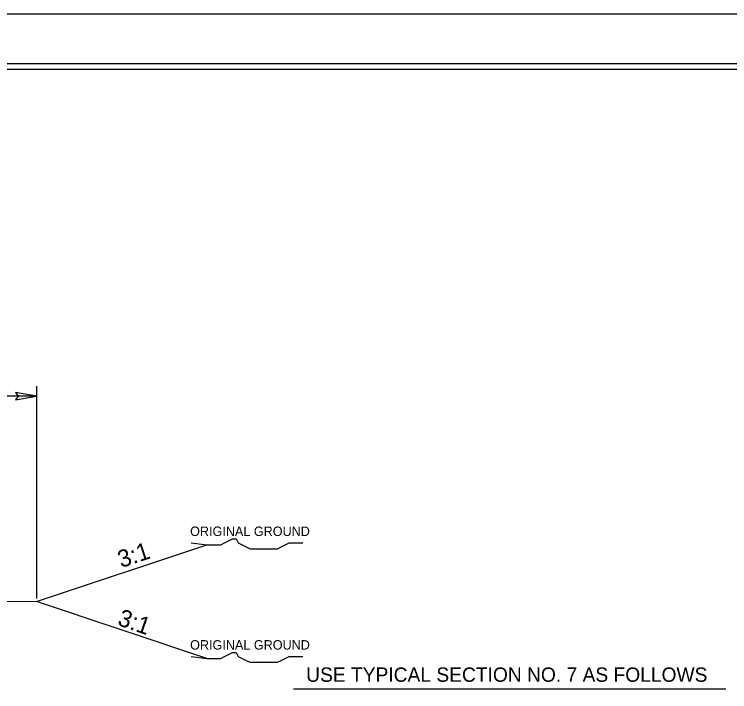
# Model space of a CAD drawing. Extents: x 957297 to 961629, y 830661 to 840840.
# Drawn here: x 959851.8 to 960176, y 836690.3 to 836997.1 of the extents above; entities that cross this region are included whole.
import ezdxf

# ---------------------------------------------------------------- set-up
doc = ezdxf.new("R2010")
doc.units = 0
for name, color, linetype in [('Old_Level_1', 7, 'Continuous'), ('Old_Level_11', 7, 'Continuous'), ('Old_Level_21', 7, 'Continuous'), ('Old_Level_3', 7, 'Continuous'), ('Sheet Plot Border Inside CELL', 7, 'Continuous'), ('Sheet Plot Border Outside CELL', 7, 'Continuous'), ('Sheet Typical CELL', 7, 'Continuous')]:
    doc.layers.add(name, color=color, linetype=linetype)

msp = doc.modelspace()

# ---------------------------------------------------------------- linework, layer by layer
at = {"layer": 'Old_Level_1'}
for p, q in [((959861.91, 836828.73), (959861.91, 836732.59)), ((959861.91, 836824.11), (959795.87, 836824.11)), ((959861.91, 836731.11), (959939.1, 836756.84)), ((959861.91, 836731.11), (959798.95, 836730.48)), ((959939.1, 836705.38), (959861.91, 836731.11)), ((959978.32, 836691.65), (960174.26, 836691.65))]:
    msp.add_line(p, q, dxfattribs=at)
at = {"layer": 'Old_Level_11'}
msp.add_lwpolyline([(959852.3, 836822.45), (959861.91, 836824.11), (959852.25, 836825.81), (959853.47, 836824.11)], close=True, dxfattribs=at)
at = {"layer": 'Old_Level_21'}
for points in [[(959932, 836757.72), (959939.1, 836756.84), (959940.87, 836756.84), (959943.53, 836756.84), (959945.31, 836756.84), (959947.08, 836757.72), (959948.85, 836758.62), (959950.62, 836759.5), (959952.4, 836759.5), (959953.3, 836757.72), (959955.06, 836756.84), (959956.84, 836755.94), (959958.61, 836755.07), (959960.38, 836755.07), (959962.15, 836755.07), (959963.93, 836755.07), (959965.7, 836755.07), (959967.48, 836755.07), (959969.25, 836755.07), (959971.02, 836755.07), (959972.79, 836755.94), (959974.56, 836756.84), (959976.33, 836757.72), (959979.01, 836757.72), (959980.78, 836757.72), (959982.55, 836757.72)], [(959932, 836706.26), (959939.1, 836705.38), (959940.87, 836705.38), (959943.53, 836705.38), (959945.31, 836705.38), (959947.08, 836706.26), (959948.85, 836707.15), (959950.62, 836708.03), (959952.4, 836708.03), (959953.3, 836706.26), (959955.06, 836705.38), (959956.84, 836704.48), (959958.61, 836703.61), (959960.38, 836703.61), (959962.15, 836703.61), (959963.93, 836703.61), (959965.7, 836703.61), (959967.48, 836703.61), (959969.25, 836703.61), (959971.02, 836703.61), (959972.79, 836704.48), (959974.56, 836705.38), (959976.33, 836706.26), (959979.01, 836706.26), (959980.78, 836706.26), (959982.55, 836706.26)]]:
    msp.add_lwpolyline(points, dxfattribs=at)
at = {"layer": 'Sheet Plot Border Inside CELL'}
msp.add_lwpolyline([(960390.3, 836974.7), (958723.8, 836974.7), (958723.8, 835919.6), (960390.3, 835919.6)], close=True, dxfattribs=at)
at = {"layer": 'Sheet Plot Border Outside CELL'}
msp.add_lwpolyline([(960394.8, 836997.15), (958710.8, 836997.15), (958710.8, 835897.15), (960394.8, 835897.15)], close=True, dxfattribs=at)
at = {"layer": 'Sheet Typical CELL'}
msp.add_lwpolyline([(960377.8, 836972.15), (958877.8, 836972.15), (958877.8, 835922.15), (960377.8, 835922.15)], close=True, dxfattribs=at)

# ---------------------------------------------------------------- texts
at = {"layer": 'Old_Level_1'}
msp.add_text('USE TYPICAL SECTION NO. 7 AS FOLLOWS', height=6.5088, dxfattribs=at).set_placement((959984.05, 836694.77))
at = {"layer": 'Old_Level_21'}
for p in [(959931.46, 836760.83), (959931.46, 836709.37)]:
    msp.add_text('ORIGINAL GROUND', height=4.2722, dxfattribs=at).set_placement(p)
at = {"layer": 'Old_Level_3'}
for rotation, p in [(18.4348, (959900.21, 836746.29)), (341.0454, (959898.15, 836720.6))]:
    msp.add_text('3:1', height=7.801, rotation=rotation, dxfattribs=at).set_placement(p)

doc.saveas('drawing.dxf')
